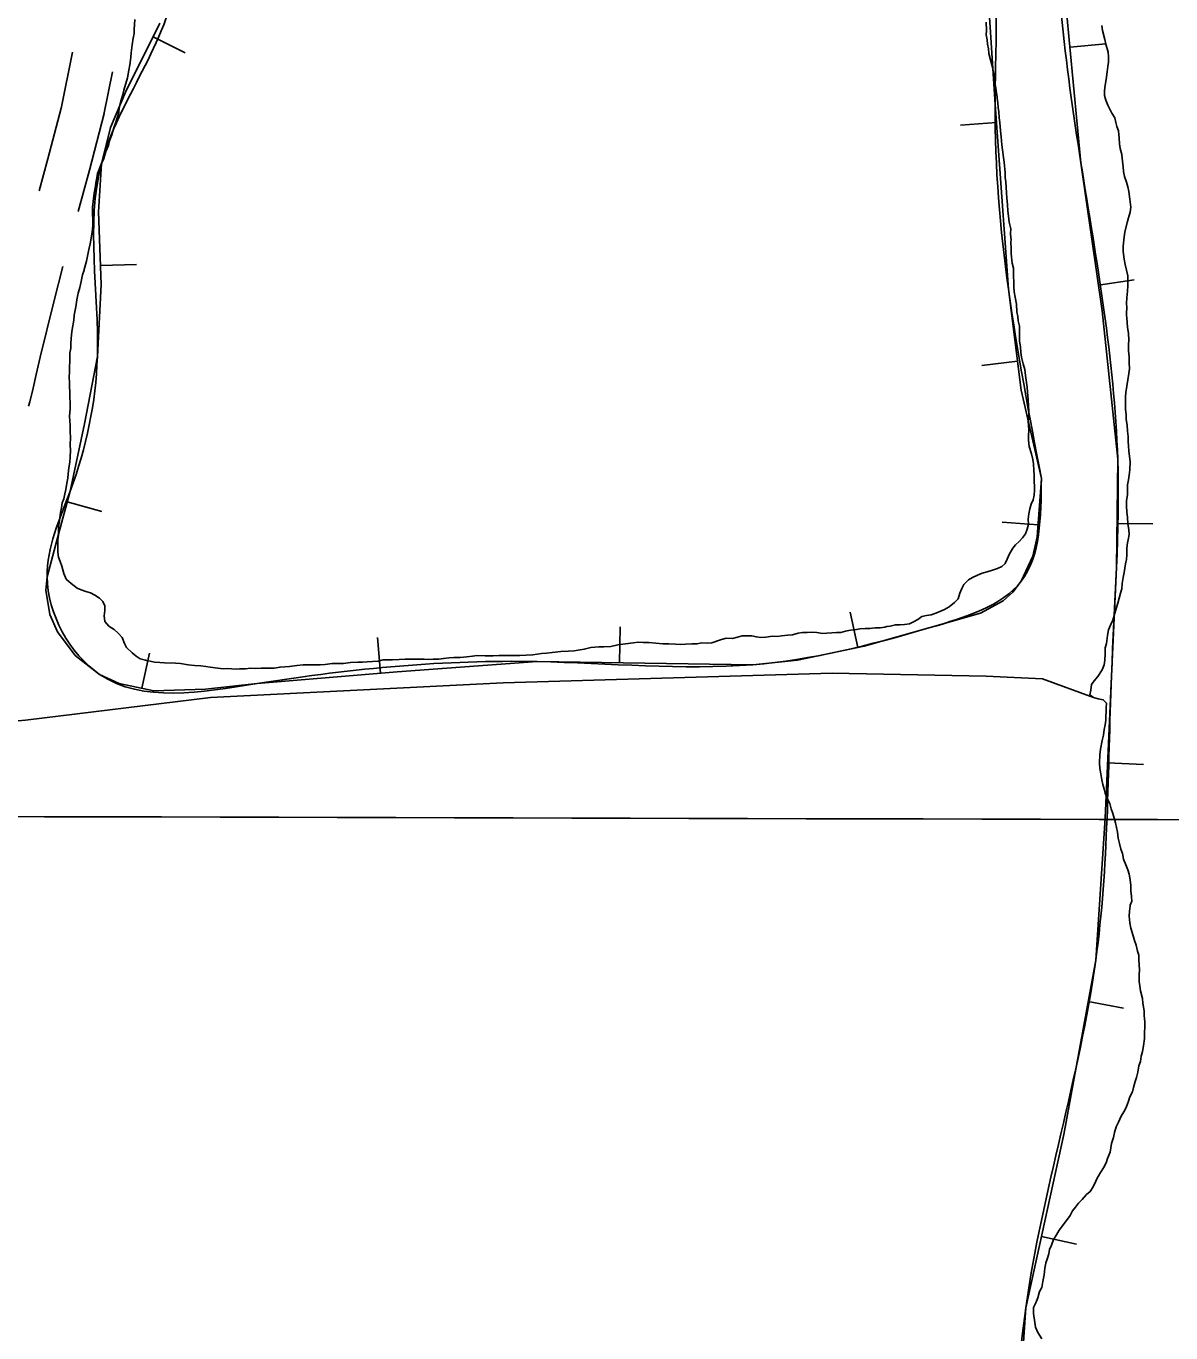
# Model space of a CAD drawing. Extents: x 3172297 to 3210190, y 958463 to 983887.
# Drawn here: x 3185709 to 3186505, y 969598 to 970507 of the extents above; entities that cross this region are included whole.
import ezdxf

# ---------------------------------------------------------------- set-up
doc = ezdxf.new("R2010")
doc.units = 0
for name, color, linetype in [('V-BORW-LINE', 7, 'Continuous'), ('V-GRID-MAJR', 7, 'Continuous'), ('V-ROAD-CNTR', 7, 'Continuous'), ('V-TOPO-SHOR', 7, 'Continuous')]:
    doc.layers.add(name, color=color, linetype=linetype)

msp = doc.modelspace()

# ---------------------------------------------------------------- linework, layer by layer
at = {"layer": 'V-BORW-LINE'}
for p, q in [((3185797.6409999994, 970499.6310000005), (3185820.0139999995, 970488.4740000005)), ((3186435.101, 970492.3040000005), (3186459.9889999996, 970494.6630000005)), ((3186383.8829999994, 970439.9660000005), (3186358.9469999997, 970438.1740000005)), ((3185761.1159999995, 970340.4900000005), (3185786.101, 970341.3400000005)), ((3186454.9609999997, 970326.9410000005), (3186479.706, 970330.5050000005)), ((3186398.6449999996, 970274.0700000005), (3186373.8409999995, 970270.9490000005)), ((3185738.0079999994, 970176.1330000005), (3185762.0989999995, 970169.4520000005)), ((3186412.8949999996, 970160.3080000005), (3186387.9579999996, 970162.0840000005)), ((3186467.7909999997, 970161.0850000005), (3186492.7899999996, 970160.8230000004)), ((3186287.4889999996, 970075.0140000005), (3186282.2909999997, 970099.4680000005)), ((3186121.9919999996, 970064.2680000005), (3186122.3699999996, 970089.2650000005)), ((3185955.6989999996, 970057.0370000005), (3185953.6079999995, 970081.9500000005)), ((3185789.8239999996, 970046.5850000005), (3185795.1069999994, 970071.0200000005)), ((3186461.1709999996, 969994.6320000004), (3186486.1459999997, 969993.5080000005)), ((3186447.7479999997, 969828.7590000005), (3186472.3389999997, 969824.2540000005)), ((3186415.2509999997, 969665.3840000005), (3186439.6699999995, 969660.0260000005))]:
    msp.add_line(p, q, dxfattribs=at)
for points in [[(3186415.189, 970192.5060000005), (3186401.1769999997, 970253.9410000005), (3186392.3639999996, 970323.9980000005), (3186387.5989999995, 970388.2710000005), (3186382.979, 970452.5410000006), (3186378.334, 970524.1390000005)], [(3186432.5339999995, 970519.3870000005), (3186442.7139999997, 970411.9790000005), (3186457.5319999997, 970309.0890000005), (3186468.2609999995, 970205.9530000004), (3186467.4719999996, 970130.5400000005), (3186463.8939999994, 970055.0810000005), (3186459.442, 969956.2460000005), (3186453.0139999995, 969857.5070000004), (3186430.817, 969736.3240000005), (3186404.3859999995, 969615.8650000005), (3186396.5509999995, 969500.3150000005)], [(3185802.2909999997, 970508.9560000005), (3185778.3889999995, 970461.0240000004), (3185768.1189999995, 970436.6070000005), (3185761.8119999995, 970411.2880000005), (3185759.8409999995, 970377.9560000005), (3185761.5629999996, 970327.3560000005), (3185758.9289999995, 970277.2130000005), (3185749.9909999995, 970230.3850000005), (3185740.1079999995, 970183.7050000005), (3185731.8159999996, 970153.8060000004), (3185723.9649999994, 970124.1210000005), (3185723.1489999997, 970114.6920000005), (3185725.9299999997, 970097.9640000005), (3185731.206, 970085.7950000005), (3185743.5939999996, 970069.2800000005), (3185760.5399999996, 970056.2670000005), (3185774.2069999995, 970049.9610000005), (3185798.1409999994, 970044.7860000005), (3185834.0559999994, 970045.9310000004), (3185869.9379999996, 970049.8380000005), (3185967.3629999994, 970058.0170000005), (3186064.797, 970065.1310000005), (3186139.6269999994, 970064.0020000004), (3186214.5359999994, 970062.9590000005), (3186245.7469999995, 970066.1420000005), (3186291.8969999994, 970075.9510000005), (3186337.8769999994, 970088.7370000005), (3186372.9009999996, 970098.8970000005), (3186388.5799999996, 970107.3860000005), (3186395.3519999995, 970113.4140000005), (3186401.1779999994, 970120.9850000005), (3186409.2169999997, 970138.4830000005), (3186412.2909999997, 970151.8280000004), (3186415.189, 970192.5060000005)]]:
    msp.add_lwpolyline(points, dxfattribs=at)
for points in [[(3186415.189, 970192.5060000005), (3186401.1779999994, 970120.9850000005), (3186337.8769999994, 970088.7370000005), (3186214.5359999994, 970062.9590000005), (3186064.797, 970065.1310000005), (3185869.9379999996, 970049.8380000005), (3185760.5399999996, 970056.2670000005), (3185723.9649999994, 970124.1210000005), (3185740.1079999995, 970183.7050000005), (3185758.9289999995, 970277.2130000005), (3185761.8119999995, 970411.2880000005), (3185813.8739999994, 970541.6900000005), (3185816.0439999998, 970674.0360000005), (3185835.5699999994, 970708.7490000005), (3185848.5879999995, 970736.9540000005), (3185894.1499999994, 970747.8020000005), (3185972.2549999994, 970760.8200000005), (3186111.1099999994, 970756.4810000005), (3186239.1159999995, 970741.2930000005), (3186297.8419999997, 970684.5610000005), (3186369.4579999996, 970595.5150000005), (3186382.979, 970452.5410000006), (3186392.3639999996, 970323.9980000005), (3186415.189, 970192.5060000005)], [(3186570.8609999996, 967823.0440000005), (3186558.1619999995, 967733.7630000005), (3186524.9719999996, 967688.7350000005), (3186440.3999999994, 967759.7090000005), (3186332.4679999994, 967843.6360000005), (3186198.7579999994, 967970.0480000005), (3186079.4369999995, 968112.1710000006), (3186046.1609999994, 968212.4560000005), (3186028.0659999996, 968294.9270000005), (3186058.527, 968423.3030000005), (3186144.3319999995, 968634.5420000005), (3186233.5409999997, 968911.2410000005), (3186317.1879999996, 969158.1330000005), (3186384.0539999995, 969385.3550000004), (3186404.3859999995, 969615.8650000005), (3186453.0139999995, 969857.5070000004), (3186463.8939999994, 970055.0810000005), (3186468.2609999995, 970205.9530000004), (3186442.7139999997, 970411.9790000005), (3186424.6769999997, 970626.9580000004), (3186444.1439999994, 970707.6650000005), (3186526.5889999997, 970731.5300000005), (3186576.4899999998, 970720.6820000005), (3186595.8189999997, 970686.3350000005), (3186618.8929999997, 970575.0650000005), (3186622.0529999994, 970411.9930000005), (3186626.9349999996, 970258.7340000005), (3186635.027, 970085.4890000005), (3186634.6909999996, 969845.8490000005), (3186644.1769999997, 969674.7660000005), (3186610.1189999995, 969512.3620000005), (3186553.6269999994, 969289.3720000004), (3186481.4669999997, 969027.8880000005), (3186445.6059999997, 968873.5310000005), (3186394.3419999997, 968683.2740000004), (3186345.459, 968468.0070000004), (3186306.9889999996, 968291.9960000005), (3186313.8669999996, 968178.3510000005), (3186434.0139999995, 968043.0150000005), (3186524.5609999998, 967946.8010000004), (3186572.1089999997, 967882.8470000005), (3186570.8609999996, 967823.0440000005)]]:
    msp.add_spline(points, degree=3, dxfattribs=at)
at = {"layer": 'V-GRID-MAJR'}
msp.add_spline([(3176557.23, 969982.7930000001), (3181771.021, 969968.005), (3186984.815, 969953.976), (3192198.611, 969940.7050000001), (3197412.4080000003, 969928.193), (3202626.207, 969916.438), (3207840.008, 969905.443), (3207840.009, 969905.443)], degree=3, dxfattribs=at)
at = {"layer": 'V-ROAD-CNTR'}
for points in [[(3185741.6705992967, 970488.808262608), (3185733.751, 970449.6194971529), (3185733.751, 970450.0245476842), (3185724.6073947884, 970414.6172343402), (3185718.4665557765, 970392.4070606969)], [(3185769.5124204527, 970475.1278940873), (3185763.751, 970446.6185028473), (3185763.751, 970446.2134523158), (3185753.590605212, 970406.8687656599), (3185745.6299501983, 970378.076685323)], [(3185735.0387619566, 970339.8813457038), (3185728.573796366, 970315.358755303), (3185719.138468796, 970276.8546226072), (3185716.325537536, 970264.7767840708), (3185714.227256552, 970255.3279845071), (3185711.9169939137, 970245.7109641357), (3185711.158240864, 970242.7821459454)]]:
    msp.add_lwpolyline(points, dxfattribs=at)
at = {"layer": 'V-TOPO-SHOR'}
for points in [[(3185773.829, 970446.897), (3185774.091, 970450.231), (3185775.386, 970455.617), (3185776.676, 970459.461), (3185777.452, 970462.539), (3185779.779, 970471.001), (3185780.815, 970476.388), (3185781.591, 970479.978), (3185781.8510000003, 970481.772), (3185782.115, 970485.3640000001), (3185782.377, 970488.442), (3185783.16, 970494.084), (3185783.938, 970498.701), (3185784.458, 970501.779), (3185784.4620000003, 970504.601), (3185784.991, 970511.527)], [(3186404.906, 970259.191), (3186404.1580000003, 970264.0160000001), (3186403.603, 970268.2390000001), (3186402.643, 970272.063), (3186401.492, 970276.892), (3186400.9250000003, 970280.111), (3186400.566, 970283.929), (3186400.009, 970287.949), (3186400.046, 970291.361), (3186400.0810000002, 970294.372), (3186399.9250000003, 970298.388), (3186399.163, 970302.011), (3186398.795, 970305.025), (3186398.2290000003, 970308.243), (3186397.887, 970313.666), (3186396.937, 970318.493), (3186396.177, 970322.317), (3186396.0160000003, 970325.731), (3186396.048, 970328.741), (3186395.901, 970333.359), (3186395.727, 970335.77), (3186395.758, 970338.5800000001), (3186394.9960000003, 970342.201), (3186394.265, 970348.633), (3186394.097, 970351.644), (3186394.107, 970352.449), (3186393.955, 970356.866), (3186394.176, 970358.671), (3186393.988, 970359.877), (3186393.8200000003, 970362.89), (3186393.857, 970366.101), (3186392.907, 970370.7270000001), (3186392.348, 970374.748), (3186391.987, 970378.3640000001), (3186391.637, 970382.987), (3186391.0840000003, 970387.408), (3186390.767, 970394.838), (3186390.4080000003, 970398.6560000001), (3186390.039, 970401.671), (3186390.078, 970405.082), (3186389.355, 970412.316), (3186388.79, 970415.535), (3186388.247, 970420.961), (3186387.684, 970424.3790000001), (3186387.346, 970430.003), (3186386.791, 970434.226), (3186386.255, 970440.052), (3186385.8880000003, 970443.267), (3186385.532, 970447.286), (3186385.163, 970450.3), (3186385.001, 970453.714), (3186384.434, 970456.934), (3186384.4420000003, 970457.536), (3186383.691, 970462.16), (3186383.1380000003, 970466.582), (3186382.769, 970469.5970000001), (3186382.4050000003, 970472.814), (3186381.448, 970477.039), (3186380.678, 970480.0580000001), (3186379.914, 970483.48), (3186378.759, 970487.908), (3186378.395, 970491.123), (3186377.827, 970494.34), (3186377.461, 970497.355), (3186376.9, 970500.976), (3186376.932, 970503.987), (3186376.7970000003, 970509.807)], [(3186461.619, 970488.8520000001), (3186460.009, 970494.519), (3186459.418, 970497.662), (3186457.603, 970503.96), (3186457.224, 970507.5210000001)], [(3186471.048, 970115.7000000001), (3186471.298, 970119.462), (3186471.974, 970123.64), (3186472.85, 970127.187), (3186473.751, 970133.034), (3186474.415, 970136.166), (3186474.659, 970139.301), (3186474.704, 970143.2760000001), (3186474.948, 970146.412), (3186475.169, 970147.456), (3186474.9620000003, 970147.667), (3186475.613, 970149.752), (3186476.2830000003, 970153.51), (3186475.9020000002, 970156.863), (3186475.318, 970160.844), (3186475.161, 970165.448), (3186474.573, 970169.012), (3186474.413, 970173.409), (3186474.454, 970176.964), (3186475.13, 970181.351), (3186475.165, 970184.488), (3186474.995, 970188.0480000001), (3186475.662, 970191.5970000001), (3186476.326, 970194.726), (3186476.785, 970198.488), (3186476.85, 970204.346), (3186476.469, 970207.696), (3186475.8880000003, 970211.68), (3186475.716, 970215.028), (3186475.543, 970218.3790000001), (3186475.58, 970221.725), (3186474.9930000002, 970225.289), (3186474.8310000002, 970229.475), (3186474.247, 970233.456), (3186474.077, 970237.015), (3186473.696, 970240.368), (3186473.745, 970244.761), (3186473.586, 970249.1560000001), (3186473.829, 970252.291), (3186475.394, 970261.061), (3186476.0700000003, 970265.448), (3186476.524, 970268.79), (3186476.156, 970273.187), (3186476.199, 970276.953), (3186475.826, 970281.142), (3186475.664, 970285.328), (3186475.912, 970288.881), (3186475.752, 970293.278), (3186475.1750000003, 970297.677), (3186474.6180000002, 970303.96), (3186474.433, 970306.264), (3186474.45, 970307.729), (3186474.487, 970311.0750000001), (3186474.315, 970314.426), (3186474.565, 970317.979), (3186475.038, 970322.786), (3186475.285, 970326.341), (3186475.322, 970329.687), (3186475.363, 970333.245), (3186474.362, 970337.23), (3186473.36, 970341.218), (3186472.775, 970344.988), (3186471.9960000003, 970350.229), (3186472.037, 970353.993), (3186472.738, 970360.473), (3186473.19, 970363.606), (3186474.941, 970370.492), (3186475.595, 970372.786), (3186475.6010000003, 970373.203), (3186475.8140000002, 970373.6190000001), (3186476.903, 970377.582), (3186477.362, 970381.133), (3186476.7970000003, 970386.581), (3186476.021, 970392.029), (3186475.218, 970395.176), (3186474.419, 970398.533), (3186472.9960000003, 970402.314), (3186472.199, 970405.8790000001), (3186472.029, 970409.439), (3186471.648, 970412.789), (3186471.079, 970417.819), (3186470.077, 970422.013), (3186469.486, 970425.159), (3186469.322, 970429.136), (3186468.75, 970434.164), (3186467.737, 970437.103), (3186466.932, 970440.042), (3186466.34, 970443.188), (3186464.075, 970446.3520000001), (3186462.85, 970449.295), (3186461.416, 970452.0310000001), (3186459.991, 970455.394), (3186459.19, 970458.75), (3186459.018, 970462.099), (3186459.4790000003, 970465.861), (3186460.153, 970469.828), (3186460.841, 970475.2590000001), (3186461.507, 970478.8080000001), (3186461.752, 970481.946), (3186461.793, 970485.71), (3186461.619, 970488.8520000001)], [(3185785.9020000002, 970068.952), (3185783.086, 970071.269), (3185779.244, 970074.867), (3185777.71, 970077.691), (3185776.18, 970081.802), (3185773.362, 970084.886), (3185770.546, 970087.456), (3185766.958, 970089.772), (3185764.144, 970093.113), (3185763.6380000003, 970096.963), (3185764.1580000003, 970100.5530000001), (3185764.165, 970103.889), (3185762.633, 970106.9720000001), (3185760.327, 970109.284), (3185757.253, 970111.344), (3185754.176, 970112.888), (3185750.844, 970113.922), (3185747.7660000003, 970114.9550000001), (3185744.946, 970116.243), (3185740.848, 970119.329), (3185737.518, 970122.157), (3185737.262, 970122.415), (3185735.73, 970126.268), (3185734.202, 970131.4), (3185733.182, 970134.738), (3185731.907, 970137.821), (3185731.399, 970141.157), (3185731.411, 970146.5430000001), (3185731.417, 970149.8790000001), (3185731.935, 970152.957), (3185731.947, 970158.858), (3185732.7260000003, 970162.962), (3185733.25, 970168.86), (3185734.026, 970171.938), (3185734.546, 970175.528), (3185735.579, 970178.35), (3185736.355, 970181.6830000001), (3185737.131, 970184.761), (3185737.651, 970189.121), (3185738.429, 970192.711), (3185738.6920000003, 970195.789), (3185739.214, 970199.893), (3185739.734, 970203.742), (3185739.998, 970207.59), (3185740.264, 970211.9500000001), (3185740.015, 970215.7980000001), (3185740.2830000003, 970220.93), (3185740.0330000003, 970225.035), (3185740.041, 970229.397), (3185739.541, 970235.811), (3185740.066, 970240.941), (3185740.074, 970245.304), (3185739.824, 970248.64), (3185739.832, 970252.7440000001), (3185739.582, 970256.0800000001), (3185739.589, 970259.158), (3185739.339, 970263.0090000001), (3185739.603, 970266.599), (3185739.609, 970269.679), (3185739.875, 970274.295), (3185739.886, 970279.6830000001), (3185740.406, 970283.018), (3185740.414, 970286.61), (3185740.936, 970292.51), (3185741.458, 970296.1), (3185742.497, 970302.513), (3185742.761, 970306.105), (3185744.055, 970311.747), (3185744.577, 970316.6190000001), (3185745.614, 970321.235), (3185746.648, 970325.34), (3185747.682, 970329.442), (3185748.716, 970334.0580000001), (3185749.751, 970337.392), (3185749.751, 970337.648), (3185751.301, 970343.544), (3185752.3370000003, 970348.16), (3185753.114, 970351.753), (3185753.892, 970355.599), (3185755.446, 970363.805), (3185755.7120000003, 970368.167), (3185755.721, 970372.2710000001), (3185755.473, 970376.378), (3185755.481, 970380.996), (3185756.003, 970385.098), (3185756.784, 970390.742), (3185757.5640000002, 970395.615), (3185757.824, 970397.925), (3185758.6, 970401.515), (3185759.12, 970404.591), (3185759.636, 970406.1290000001), (3185761.699, 970411.001), (3185763.501, 970414.845), (3185764.795, 970419.718), (3185766.6, 970424.076), (3185767.376, 970427.154), (3185768.924, 970431.512), (3185770.472, 970436.382), (3185771.7630000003, 970440.228), (3185772.7970000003, 970443.306), (3185773.829, 970446.897)], [(3186196.174, 970081.476), (3186200.387, 970081.228), (3186204.009, 970082.191), (3186207.231, 970082.959), (3186210.846, 970083.118), (3186213.856, 970083.084), (3186217.057, 970082.246), (3186220.0640000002, 970081.812), (3186223.68, 970082.172), (3186228.305, 970082.721), (3186231.514, 970082.686), (3186234.531, 970083.055), (3186238.952, 970083.608), (3186242.166, 970083.772), (3186246.1920000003, 970084.931), (3186249.2090000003, 970085.3), (3186252.4220000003, 970085.463), (3186256.037, 970085.623), (3186259.045, 970085.39), (3186263.051, 970084.743), (3186266.066, 970084.908), (3186269.48, 970085.072), (3186272.693, 970085.439), (3186275.7060000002, 970085.404), (3186279.126, 970086.17), (3186282.546, 970086.934), (3186285.561, 970087.3), (3186288.981, 970087.866), (3186292.596, 970088.025), (3186296.0100000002, 970088.187), (3186299.626, 970088.55), (3186303.241, 970088.71), (3186306.256, 970089.076), (3186307.866, 970089.459), (3186310.077, 970089.838), (3186313.702, 970090.801), (3186316.914, 970090.764), (3186319.926, 970090.932), (3186323.543, 970091.292), (3186326.367, 970092.666), (3186329.198, 970094.442), (3186332.032, 970096.416), (3186335.45, 970097.18), (3186338.469, 970097.7490000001), (3186341.8910000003, 970098.714), (3186344.715, 970099.887), (3186347.742, 970101.458), (3186351.177, 970103.228), (3186354.822, 970106.197), (3186357.46, 970108.778), (3186358.508, 970112.78), (3186359.948, 970115.9770000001), (3186361.386, 970118.77), (3186364.632, 970121.944), (3186367.2600000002, 970123.5210000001), (3186370.6920000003, 970125.291), (3186373.92, 970126.659), (3186377.543, 970127.622), (3186381.166, 970128.584), (3186384.793, 970129.7490000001), (3186387.6210000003, 970131.322), (3186390.052, 970133.3030000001), (3186391.489, 970136.299), (3186392.733, 970139.697), (3186395.389, 970143.883), (3186397.222, 970146.2710000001), (3186399.657, 970148.65), (3186402.094, 970151.235), (3186404.132, 970154.02), (3186405.373, 970157.219), (3186406.213, 970160.623), (3186406.053, 970164.236), (3186406.495, 970167.844), (3186407.136, 970171.451), (3186408.177, 970174.65), (3186409.414, 970177.648), (3186410.253, 970180.849), (3186410.491, 970184.0580000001), (3186410.3000000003, 970185.064), (3186410.323, 970187.071), (3186410.157, 970190.083), (3186410.208, 970194.9), (3186410.044, 970198.1140000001), (3186409.6920000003, 970202.533), (3186409.328, 970205.751), (3186408.365, 970209.574), (3186406.8170000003, 970214.608), (3186406.264, 970219.032), (3186406.274, 970220.035), (3186406.303, 970222.444), (3186406.54, 970225.854), (3186406.182, 970229.671), (3186406.004, 970231.68), (3186406.008, 970232.082), (3186406.2290000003, 970233.886), (3186406.4930000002, 970239.5040000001), (3186406.325, 970242.5160000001), (3186405.977, 970247.337), (3186405.633, 970252.359), (3186405.273, 970255.976), (3186404.906, 970259.191)], [(3186468.7830000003, 969744.772), (3186470.716, 969749.145), (3186472.4220000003, 969752.0530000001), (3186474.128, 969754.963), (3186475.855, 969759.547), (3186476.723, 969762.4670000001), (3186478.437, 969766.0040000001), (3186479.306, 969768.925), (3186480.399, 969773.096), (3186481.27, 969776.017), (3186482.144, 969779.564), (3186483.031, 969783.947), (3186484.112, 969787.074), (3186484.573, 969790.834), (3186485.446, 969793.961), (3186486.117, 969797.93), (3186486.799, 969802.944), (3186486.84, 969806.4990000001), (3186487.1040000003, 969811.519), (3186487.139, 969814.6560000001), (3186486.562, 969819.0580000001), (3186486.597, 969822.193), (3186485.611, 969827.645), (3186485.437, 969830.786), (3186484.035, 969836.24), (3186483.654, 969839.593), (3186483.271, 969842.737), (3186483.113, 969847.34), (3186483.359, 969850.685), (3186483.021, 969857.802), (3186483.056, 969860.939), (3186482.042, 969863.88), (3186481.04, 969867.868), (3186480.031, 969871.226), (3186479.021, 969874.376), (3186477.407, 969879.834), (3186476.611, 969883.4), (3186476.2460000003, 969888.216), (3186476.494, 969891.561), (3186476.953, 969895.321), (3186476.9590000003, 969895.741), (3186478.034, 969898.448), (3186477.864, 969901.797), (3186477.489, 969905.7760000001), (3186477.319, 969909.335), (3186476.944, 969913.3150000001), (3186476.154, 969917.2980000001), (3186475.349, 969920.237), (3186473.924, 969923.811), (3186472.295, 969927.802), (3186471.503, 969931.7880000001), (3186470.489, 969934.729), (3186469.488, 969938.714), (3186468.482, 969942.282), (3186468.109, 969946.4720000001), (3186467.311, 969949.826), (3186466.719, 969952.9720000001), (3186464.9080000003, 969959.479), (3186463.688, 969962.631), (3186462.684, 969966.407), (3186460.636, 969970.407), (3186460.6380000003, 969970.616), (3186459.624, 969973.555), (3186458.822, 969976.493), (3186457.81, 969979.643), (3186457.22, 969982.998), (3186456.427, 969986.981), (3186455.842, 969990.7540000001), (3186455.678, 969994.731), (3186455.741, 970000.3790000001), (3186456.409, 970004.137), (3186457.523, 970010.193), (3186458.404, 970013.949), (3186458.867, 970017.9180000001), (3186459.528, 970021.05), (3186459.985, 970024.392), (3186460.29, 970032.9670000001), (3186460.534, 970036.103), (3186458.2600000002, 970038.64), (3186454.711, 970039.3080000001), (3186451.373, 970040.18), (3186448.8850000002, 970042.093), (3186449.546, 970045.2220000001), (3186450.009, 970049.193), (3186451.9220000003, 970051.682), (3186454.465, 970054.7930000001), (3186457.4450000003, 970059.362), (3186458.951, 970062.9010000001), (3186459.403, 970066.034), (3186459.452, 970070.427), (3186459.499, 970074.611), (3186460.372, 970077.74), (3186461.271, 970083.3790000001), (3186461.941, 970087.139), (3186463.235, 970090.471), (3186464.947, 970094.01), (3186466.256, 970098.806), (3186467.347, 970102.769), (3186468.4250000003, 970105.685), (3186470.178, 970112.78), (3186471.048, 970115.7000000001)], [(3186196.174, 970081.476), (3186192.065, 970080.2000000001), (3186186.161, 970078.16), (3186183.083, 970077.91), (3186178.9790000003, 970078.175), (3186175.897, 970077.411), (3186172.304, 970077.419), (3186167.686, 970077.171), (3186164.094, 970076.921), (3186160.7600000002, 970077.185), (3186156.142, 970077.452), (3186152.037, 970077.46), (3186147.163, 970077.9820000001), (3186142.291, 970078.5040000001), (3186138.441, 970078.513), (3186134.848, 970078.5210000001), (3186131.514, 970078.2710000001), (3186126.124, 970077.511), (3186120.736, 970076.751), (3186115.857, 970075.735), (3186110.983, 970075.488), (3186107.649, 970075.496), (3186102.003, 970074.992), (3186099.178, 970074.228), (3186097.38, 970073.72), (3186090.452, 970072.706), (3186086.348, 970072.459), (3186081.215, 970072.213), (3186075.055, 970071.4550000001), (3186071.207, 970070.949), (3186067.615, 970070.699), (3186061.7120000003, 970069.942), (3186057.092, 970069.696), (3186052.732, 970069.446), (3186049.6520000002, 970069.452), (3186041.185, 970069.471), (3186038.107, 970069.4770000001), (3186034.001, 970069.229), (3186028.613, 970069.2390000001), (3186022.968, 970069.2490000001), (3186019.632, 970069), (3186015.784, 970068.4940000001), (3186011.166, 970067.992), (3186006.803, 970067.998), (3186003.467, 970067.748), (3185999.619, 970067.2440000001), (3185996.281, 970066.737), (3185992.433, 970066.745), (3185989.096, 970066.495), (3185986.018, 970066.757), (3185981.144, 970066.767), (3185977.552, 970066.775), (3185972.934, 970066.784), (3185968.829, 970066.536), (3185964.2090000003, 970066.2880000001), (3185961.131, 970066.294), (3185957.539, 970066.302), (3185954.203, 970065.5380000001), (3185950.096, 970065.291), (3185946.504, 970065.041), (3185943.17, 970064.791), (3185940.09, 970064.797), (3185934.958, 970064.551), (3185930.0810000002, 970063.791), (3185925.719, 970063.8), (3185922.129, 970063.8080000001), (3185917.253, 970063.046), (3185913.916, 970062.796), (3185905.194, 970062.8150000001), (3185902.116, 970062.821), (3185897.495, 970062.317), (3185892.619, 970061.813), (3185889.2830000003, 970061.563), (3185885.949, 970061.313), (3185881.841, 970060.552), (3185878.506, 970060.5580000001), (3185872.862, 970060.5700000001), (3185868.756, 970060.3200000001), (3185865.4220000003, 970060.584), (3185861.83, 970060.078), (3185858.4930000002, 970060.085), (3185857.723, 970060.087), (3185855.413, 970059.835), (3185849.515, 970060.359), (3185846.435, 970060.109), (3185842.5870000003, 970060.6290000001), (3185837.4560000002, 970061.154), (3185834.378, 970061.672), (3185830.788, 970062.192), (3185826.428, 970062.458), (3185822.068, 970062.98), (3185816.681, 970063.761), (3185813.345, 970064.023), (3185805.649, 970064.295), (3185802.315, 970064.559), (3185798.723, 970064.822), (3185795.646, 970065.3420000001), (3185793.85, 970065.6020000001), (3185792.312, 970066.118), (3185788.722, 970067.15), (3185785.9020000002, 970068.952)], [(3185653.569678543, 970019.2513732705), (3185708.933821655, 970024.4710509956), (3185837.5304810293, 970040.2227963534), (3186041.1054357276, 970050.4325787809), (3186269.668740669, 970057.0095273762), (3186376.795097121, 970054.9591225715), (3186416.071965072, 970053.0764826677), (3186451.373, 970040.18)], [(3186415.424, 969594.31), (3186412.752, 969598.523), (3186411.12, 969602.307), (3186410.739, 969605.658), (3186409.762, 969611.738), (3186409.809, 969615.9230000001), (3186411.308, 969619.253), (3186412.813, 969622.792), (3186413.909, 969627.174), (3186415.404, 969629.878), (3186416.287, 969634.051), (3186417.1750000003, 969638.645), (3186417.644, 969643.243), (3186418.312, 969646.792), (3186418.3140000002, 969647.001), (3186419.183, 969649.71), (3186420.477, 969653.2540000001), (3186420.929, 969656.387), (3186422.218, 969659.301), (3186423.518, 969663.262), (3186425.646, 969666.586), (3186427.565, 969669.703), (3186430.539, 969673.645), (3186432.452, 969676.343), (3186432.662, 969676.55), (3186435.2120000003, 969680.078), (3186436.9220000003, 969683.197), (3186438.833, 969685.688), (3186440.957, 969688.5920000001), (3186443.4960000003, 969691.076), (3186446.673, 969694.596), (3186449.2060000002, 969696.661), (3186451.127, 969699.987), (3186453.054, 969703.939), (3186453.7, 969705.398), (3186454.762, 969707.059), (3186456.257, 969709.762), (3186458.387, 969713.086), (3186460.31, 969716.621), (3186461.181, 969719.541), (3186462.9050000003, 969724.125), (3186464.015, 969729.97), (3186465.318, 969734.139), (3186465.985, 969737.688), (3186467.286, 969741.649), (3186468.7830000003, 969744.772)]]:
    msp.add_lwpolyline(points, dxfattribs=at)

doc.saveas('drawing.dxf')
